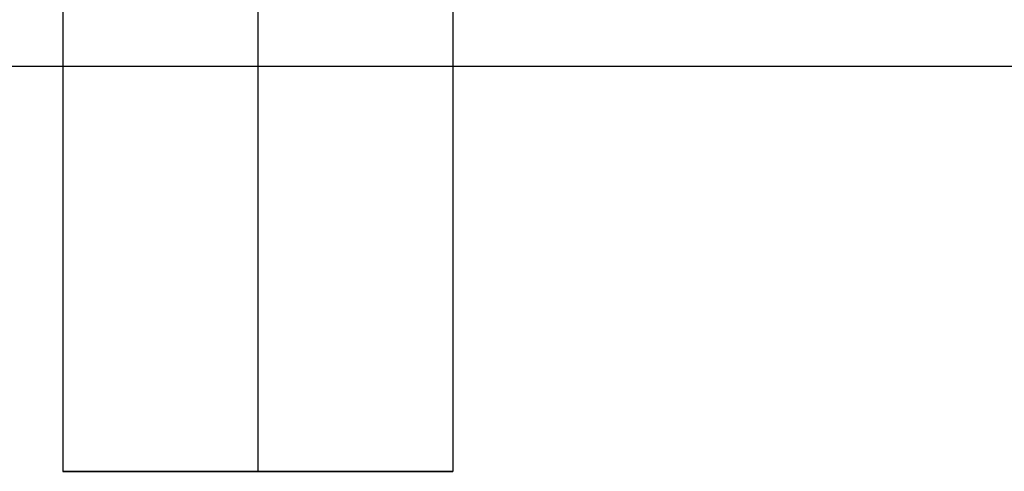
# Model space of a CAD drawing. Header units: millimetres. Extents: x -646 to 654, y -203 to 198.
# Tile 584 of 656: x 464.57 to 477.18, y 89.34 to 95.13. Entities that reach past the tile are written whole.
import ezdxf

# ---------------------------------------------------------------- set-up
doc = ezdxf.new("R2010")
doc.units = ezdxf.units.MM
doc.layers.add('Default', color=7, linetype='Continuous', true_color=0x000000)

msp = doc.modelspace()

# ---------------------------------------------------------------- linework, layer by layer
at = {"layer": 'Default'}
for p, q in [((465.116, 89.34, 881.322), (470.116, 89.34, 881.322)), ((467.616, 89.34, 878.822), (467.616, 89.34, 883.822))]:
    msp.add_line(p, q, dxfattribs=at)
for points in [[(465.116, 134.34, 881.322), (465.116, 111.84, 881.322), (465.116, 89.34, 881.322)], [(467.616, 134.34, 883.822), (467.616, 111.84, 883.822), (467.616, 89.34, 883.822)], [(467.616, 134.34, 878.822), (467.616, 111.84, 878.822), (467.616, 89.34, 878.822)], [(470.116, 134.34, 881.322), (470.116, 111.84, 881.322), (470.116, 89.34, 881.322)], [(643.616, 94.531, 771.822), (326.366, 94.531, 771.822), (9.116, 94.531, 771.822)], [(506.616, 94.531, 780.822), (257.866, 94.531, 780.822), (9.116, 94.531, 780.822)]]:
    msp.add_open_spline(points, degree=2, dxfattribs=at)
msp.add_rational_spline([(470.116, 89.34, 881.322), (470.116, 89.34, 883.822), (467.616, 89.34, 883.822), (465.116, 89.34, 883.822), (465.116, 89.34, 881.322), (465.116, 89.34, 878.822), (467.616, 89.34, 878.822), (470.116, 89.34, 878.822), (470.116, 89.34, 881.322)], [1, 0.707106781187, 1, 0.707106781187, 1, 0.707106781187, 1, 0.707106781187, 1], degree=2, knots=[0, 0, 0, 5.497787, 5.497787, 10.995574, 10.995574, 16.493361, 16.493361, 21.991149, 21.991149, 21.991149], dxfattribs=at)

doc.saveas('drawing.dxf')
